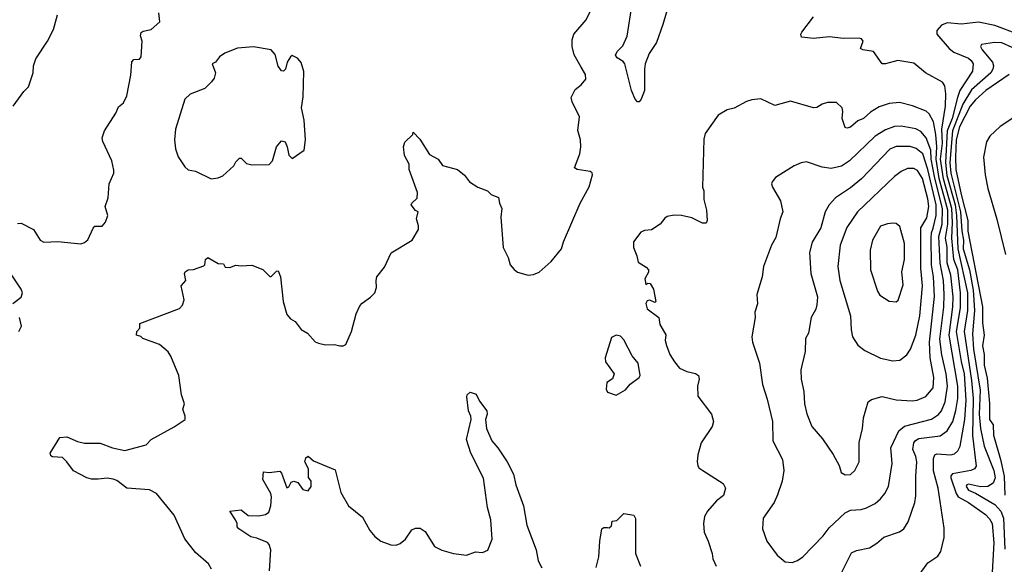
# Model space of a CAD drawing. Extents: x 1995161 to 2088924, y 769148 to 906007.
# Tile 313 of 335: x 2026968 to 2032559, y 899003 to 902097. Entities that reach past the tile are written whole.
import ezdxf

# ---------------------------------------------------------------- set-up
doc = ezdxf.new("R2010")
doc.units = 0

msp = doc.modelspace()

# ---------------------------------------------------------------- linework, layer by layer
at = {"layer": '0CON20XD'}
for points in [[(2030665, 902224.2), (2030620.3, 902069.7), (2030583.1, 901966.9), (2030542.8, 901905), (2030520, 901845), (2030514.7, 901815), (2030515.6, 901695), (2030496.5, 901645), (2030485, 901630.8), (2030475, 901630.8), (2030462.9, 901645), (2030441.4, 901695), (2030404.5, 901845), (2030395, 901858.2), (2030359.4, 901879.4), (2030350.9, 901895), (2030360.9, 901915), (2030392.9, 901947.1), (2030416.6, 902003.4), (2030445.4, 902185)], [(2027667.5, 900285), (2027655, 900297.5), (2027630, 900305), (2027632.5, 900325), (2027650, 900345), (2027650, 900370), (2027875, 900456.7), (2027891.2, 900475), (2027901.2, 900505), (2027884, 900585), (2027910, 900615), (2027903.3, 900655), (2027907.5, 900665), (2027923.6, 900676.4), (2027955, 900676.7), (2028012.3, 900697.7), (2028018.8, 900705), (2028022, 900735), (2028035, 900745.7), (2028095, 900712.5), (2028125, 900710), (2028135, 900690), (2028161.7, 900688.3), (2028195, 900702.5), (2028225, 900697.5), (2028285, 900702.5), (2028348.3, 900678.3), (2028388.3, 900638.3), (2028395, 900637.5), (2028425, 900667.5), (2028435, 900670), (2028448.9, 900635), (2028463.7, 900496.3), (2028485, 900422.5), (2028505, 900397.5), (2028531.7, 900381.7), (2028566.1, 900336.1), (2028602.5, 900315), (2028645, 900267.5), (2028665, 900258.8), (2028705, 900248.8), (2028755, 900252.5), (2028785, 900243.3), (2028805, 900243.3), (2028819.3, 900250.7), (2028851.2, 900325), (2028877.5, 900425), (2028898.8, 900471.2), (2028912.9, 900487.1), (2028960.5, 900519.5), (2028983.3, 900545), (2028993.3, 900575), (2028991.2, 900615), (2028996.2, 900635), (2029038.3, 900691.7), (2029077, 900773), (2029196.7, 900845), (2029232.5, 900905), (2029232.5, 900925), (2029220, 900965), (2029230, 901005), (2029215, 901012.5), (2029190, 901045), (2029193.8, 901055), (2029225, 901082.5), (2029225.7, 901115), (2029179.2, 901245), (2029178.8, 901275), (2029152.5, 901325), (2029147.5, 901375), (2029155, 901400), (2029200, 901445), (2029201.7, 901458.3), (2029238.8, 901418.8), (2029295, 901330), (2029343.9, 901303.9), (2029367.7, 901267.7), (2029453.8, 901245), (2029493.9, 901213.9), (2029522.5, 901175), (2029570, 901145), (2029623.6, 901123.6), (2029645, 901103.3), (2029685.9, 901085.9), (2029691.2, 901055), (2029706, 901025), (2029700, 900975), (2029712.7, 900802.7), (2029742, 900745), (2029752.9, 900705), (2029775, 900677.1), (2029795, 900662.9), (2029855, 900645.7), (2029885, 900648.6), (2029918.3, 900661.7), (2029986.3, 900723.7), (2030044.5, 900795.5), (2030055.8, 900835), (2030150.8, 901055), (2030202, 901148), (2030219.4, 901215), (2030217.4, 901227.4), (2030206.7, 901235), (2030132.5, 901245), (2030118.6, 901255), (2030149.1, 901335), (2030154.4, 901374.4), (2030152, 901415), (2030137.7, 901467.7), (2030145.8, 901545), (2030105, 901630), (2030100, 901655), (2030120.9, 901699.1), (2030155, 901726.2), (2030181.7, 901758.3), (2030180, 901785), (2030156.2, 901826.2), (2030116.2, 901896.2), (2030104.7, 901944.7), (2030105, 901982.5), (2030115, 902014.3), (2030183.6, 902096.4), (2030213.3, 902155)], [(2026930.8, 901605), (2026990.7, 901689.3), (2027017.5, 901715), (2027043.5, 901795), (2027046.7, 901835), (2027058.9, 901875), (2027125.6, 901975), (2027159.7, 902040.3), (2027181.4, 902125)], [(2026955, 900938.8), (2026975, 900941.2), (2027045, 900904), (2027084.7, 900844.7), (2027105, 900832.2), (2027185, 900835.7), (2027315, 900823.8), (2027335, 900830), (2027355, 900846.7), (2027385, 900913.3), (2027395, 900923.3), (2027435, 900923.8), (2027455, 900946.7), (2027468.8, 900985), (2027452, 901035), (2027470, 901085), (2027476, 901165), (2027502, 901225), (2027502.3, 901242.3), (2027490.8, 901295), (2027440, 901405), (2027436.2, 901425), (2027450, 901465), (2027514, 901565), (2027527.7, 901602.3), (2027556.2, 901625), (2027575.8, 901664.2), (2027597.7, 901782.3), (2027605, 901857.5), (2027615, 901870), (2027647.7, 901872.3), (2027656.7, 901885), (2027662.5, 901975), (2027653.8, 902005), (2027656.4, 902023.6), (2027668.8, 902031.2), (2027715, 902040), (2027762.5, 902085), (2027758, 902135)], [(2032071.7, 898938.3), (2032125, 899010.8), (2032180.9, 899049.1), (2032198.1, 899075), (2032216.7, 899155), (2032217.6, 899207.6), (2032183.6, 899435), (2032155.7, 899534.2), (2032156.7, 899603.3), (2032163.6, 899625), (2032175, 899630.9), (2032254.2, 899625.8), (2032275, 899631.3), (2032295, 899647.5), (2032308.6, 899675), (2032334.4, 899825.6), (2032341.2, 899935), (2032332.9, 900085), (2032316.4, 900155), (2032287.9, 900325), (2032310.7, 900460.7), (2032310.7, 900545), (2032294.9, 900675), (2032271.5, 900735), (2032260.2, 900855), (2032265.3, 900945), (2032261.5, 901025), (2032212.6, 901192.6), (2032197, 901305), (2032207, 901395), (2032203.6, 901475), (2032225.2, 901605), (2032227.3, 901675), (2032221.5, 901721.5), (2032208.3, 901741.7), (2032111.2, 901795), (2032045, 901850), (2031955, 901865.5), (2031885, 901845.8), (2031865, 901846.2), (2031816.2, 901916.2), (2031754.5, 901924.5), (2031742.3, 901932.3), (2031756.7, 901975), (2031747.1, 901987.1), (2031735, 901991.2), (2031645, 901989.2), (2031565, 901999.4), (2031475, 901989.5), (2031408, 901998), (2031404.2, 902014.2), (2031408.6, 902025), (2031475, 902112)], [(2032635.6, 902014.4), (2032505, 902064), (2032411.9, 902081.9), (2032315, 902071.8), (2032235, 902078.5), (2032202.5, 902065), (2032175.8, 902035), (2032175.8, 902015), (2032245, 901932.2), (2032272.2, 901912.2), (2032355, 901877.9), (2032370.9, 901865), (2032381.8, 901845), (2032377.3, 901805), (2032306.1, 901693.9), (2032293.8, 901655), (2032263.3, 901535), (2032233.5, 901465), (2032224.3, 901285), (2032231.9, 901211.9), (2032280.2, 901045), (2032288, 900985), (2032295.4, 900795), (2032349.1, 900545), (2032349.7, 900445), (2032330.4, 900325), (2032372.3, 900047.7), (2032381.2, 899945), (2032378.3, 899735), (2032398.8, 899561.2), (2032390, 899545), (2032368, 899535), (2032265, 899516.7), (2032254.8, 899505.3), (2032254.2, 899495), (2032284.4, 899405), (2032296.3, 899386.3), (2032354.5, 899355), (2032452.2, 899285), (2032475, 899261.5), (2032489.7, 899235), (2032499.6, 899125), (2032488.8, 898925)], [(2028055, 901192.5), (2028095, 901197.5), (2028120.7, 901209.3), (2028183, 901267), (2028195, 901290), (2028215, 901310), (2028225, 901310), (2028255, 901280), (2028285, 901272.5), (2028385, 901273.3), (2028402.5, 901295), (2028425, 901373.8), (2028455, 901408.8), (2028475, 901403.3), (2028487.1, 901375), (2028495, 901327.5), (2028515, 901307.5), (2028582.5, 901355), (2028591.2, 901415), (2028583.1, 901525), (2028568, 901595), (2028577.7, 901657.7), (2028581.7, 901801.7), (2028565, 901852.5), (2028545, 901878), (2028515, 901893.8), (2028505, 901886), (2028486.7, 901855), (2028477.5, 901815), (2028465, 901803.3), (2028455, 901806.2), (2028435, 901832), (2028418, 901898), (2028395, 901925.8), (2028295, 901941.9), (2028205, 901934.4), (2028133, 901907), (2028102.5, 901885), (2028080, 901855), (2028060, 901845), (2028080, 901795), (2028072, 901765), (2028056.3, 901743.7), (2028018, 901705), (2027935, 901674.2), (2027904.5, 901645.5), (2027851.4, 901475), (2027845.7, 901415), (2027852.4, 901362.4), (2027867, 901317), (2027905, 901260), (2027925, 901243.8), (2027966.4, 901236.4), (2028055, 901192.5)], [(2032661.7, 901911.7), (2032544.7, 901965.3), (2032502.3, 901967.7), (2032429.2, 901955), (2032423.4, 901945), (2032432.3, 901925), (2032491.4, 901855), (2032497.1, 901835), (2032494.3, 901815), (2032481.6, 901795), (2032372.7, 901697.3), (2032323.4, 901616.6), (2032264.2, 901465), (2032249.3, 901285), (2032254.9, 901225), (2032309.5, 901005), (2032316.8, 900896.8), (2032327.1, 900845), (2032326, 900795), (2032360.4, 900675), (2032381, 900561), (2032389.2, 900445), (2032378.2, 900311.8), (2032384.1, 900225), (2032422.5, 899992.5), (2032416, 899855), (2032424.1, 899775), (2032444.6, 899675), (2032499.7, 899535), (2032505.9, 899495), (2032495, 899463.9), (2032465, 899445.2), (2032423.8, 899443.8), (2032355, 899457.3), (2032345.9, 899454.1), (2032342.3, 899445), (2032355, 899424), (2032395, 899408), (2032505, 899343.4), (2032539.3, 899305), (2032553.8, 899265), (2032561.5, 899088.5)], [(2032586.5, 901785), (2032454, 901695), (2032395, 901641.4), (2032364.5, 901605), (2032305, 901487.5), (2032286.2, 901413.8), (2032281.3, 901315), (2032283.8, 901245), (2032313.7, 901103.7), (2032351.4, 900955), (2032352, 900895), (2032434.4, 900465), (2032434.5, 900375), (2032444.8, 900305), (2032434.8, 900244.8), (2032444, 900195), (2032445, 900133.8), (2032460.5, 900060.5), (2032473.7, 899916.3), (2032474.8, 899825), (2032494.6, 899795), (2032496.8, 899736.8), (2032537.5, 899597.5), (2032557, 899503), (2032561.5, 899395)], [(2031621.1, 898928.9), (2031691.7, 899068.3), (2031719.3, 899080.7), (2031792.6, 899097.4), (2031835, 899122.9), (2031875, 899156.9), (2031963, 899187), (2031988, 899205), (2032012.2, 899245), (2032050, 899355), (2032057.1, 899392.9), (2032056, 899504), (2032062.5, 899585), (2032057.1, 899615), (2032040, 899655), (2032045, 899692.1), (2032055, 899706.5), (2032073, 899717), (2032195, 899733.5), (2032235, 899761.2), (2032265.7, 899814.3), (2032283.1, 899876.9), (2032295.1, 899944.9), (2032294.4, 900015), (2032245.1, 900305.1), (2032266.1, 900465), (2032268, 900522), (2032255.9, 900645.9), (2032234.7, 900715), (2032233.8, 900805), (2032225.6, 900855), (2032237.8, 900935), (2032237.2, 901015), (2032188.4, 901195), (2032172.1, 901305), (2032174.9, 901375.1), (2032169.8, 901445), (2032156.3, 901516.3), (2032132.2, 901562.2), (2032115, 901576.5), (2032037.7, 901607.7), (2031963.8, 901626.2), (2031905, 901620), (2031848.3, 901601.7), (2031798.1, 901571.9), (2031758.6, 901535), (2031727.4, 901522.6), (2031685, 901485.8), (2031665, 901480.8), (2031654.3, 901485), (2031638.6, 901535), (2031642.5, 901575), (2031637.5, 901595), (2031605, 901626.2), (2031554.5, 901625.5), (2031525, 901616.9), (2031495, 901597.5), (2031475, 901595.8), (2031345, 901634.3), (2031255, 901609.2), (2031176.5, 901646.5), (2031125, 901640.4), (2031095, 901631.8), (2031025.4, 901594.6), (2030985.4, 901584.6), (2030933.8, 901555), (2030860, 901450), (2030852.9, 901417.1), (2030844.2, 901145), (2030852.9, 901125), (2030853.1, 901075), (2030867.1, 901015), (2030871.2, 900955), (2030865, 900940), (2030845, 900941.2), (2030785, 900970.6), (2030725, 900984.3), (2030684.4, 900985.6), (2030645, 900978.8), (2030630.5, 900969.5), (2030603.8, 900935), (2030555, 900903.3), (2030515, 900898.8), (2030495, 900890), (2030452.5, 900835), (2030452.5, 900802.5), (2030472.5, 900755), (2030479.3, 900719.3), (2030525, 900690), (2030537.5, 900675), (2030537.5, 900662.5), (2030517.5, 900625), (2030523, 900593), (2030535, 900600), (2030548.3, 900598.3), (2030567.5, 900565), (2030580, 900495), (2030575, 900490), (2030545, 900502.5), (2030530.7, 900499.3), (2030523.8, 900485), (2030530, 900455), (2030597.5, 900405), (2030602.5, 900365), (2030636.1, 900306.1), (2030633.8, 900275), (2030641.2, 900245), (2030660, 900195), (2030685, 900152.5), (2030715, 900117.5), (2030755, 900097.5), (2030805, 900087.5), (2030822.5, 900075), (2030826.2, 900055), (2030816, 900015), (2030818.3, 899958.3), (2030895.8, 899855), (2030908, 899815), (2030900, 899785), (2030837.7, 899692.3), (2030818.8, 899625), (2030814, 899585), (2030818, 899565), (2030825, 899551.2), (2030846.2, 899535), (2030961.3, 899461.3), (2030975.6, 899435), (2030965, 899394), (2030925, 899364.3), (2030872.9, 899305), (2030855.8, 899275), (2030850, 899235), (2030854, 899185), (2030876.2, 899135), (2030900, 899065), (2030904, 899035), (2030923, 898993)], [(2032625, 901549.1), (2032535, 901489.2), (2032476, 901435), (2032457, 901403), (2032440.9, 901315), (2032449.7, 901215), (2032465, 901138), (2032516.7, 900963.3), (2032565, 900762.5)], [(2031355, 899013.5), (2031385, 899024.4), (2031414.3, 899045), (2031530.6, 899165), (2031565, 899210.6), (2031655, 899295.5), (2031685, 899310.5), (2031745, 899314.5), (2031776.5, 899323.5), (2031825, 899348.5), (2031855.9, 899374.1), (2031880.5, 899405), (2031900.5, 899445), (2031921.5, 899575), (2031914.6, 899665), (2031959.1, 899760.9), (2031992.4, 899787.6), (2032145, 899827.8), (2032185, 899854.7), (2032201.9, 899875), (2032223.6, 899926.4), (2032236.1, 900015), (2032228.8, 900085), (2032203.3, 900193.3), (2032192.4, 900282.4), (2032215, 900463.8), (2032218, 900535), (2032213.6, 900615), (2032193.6, 900713.6), (2032187.1, 900865), (2032205, 900934.3), (2032207.4, 901022.6), (2032161.7, 901205), (2032143.5, 901305), (2032141.4, 901355), (2032115, 901424.6), (2032085, 901460.7), (2032056.4, 901476.4), (2031972.6, 901492.6), (2031935, 901490.7), (2031885, 901470), (2031825.6, 901434.4), (2031680.5, 901295), (2031635, 901264.1), (2031575, 901251.8), (2031525, 901258.5), (2031435, 901290), (2031405.9, 901284.1), (2031365, 901266), (2031259.5, 901200.5), (2031240, 901175), (2031236.7, 901165), (2031243.3, 901145), (2031287.3, 901067.3), (2031300.8, 901005), (2031285.7, 900965), (2031261.3, 900858.7), (2031236, 900815), (2031192, 900695), (2031184.2, 900635.8), (2031154.3, 900535), (2031157.3, 900482.7), (2031141.2, 900435), (2031143.3, 900405), (2031125.7, 900295), (2031129.4, 900265), (2031169.4, 900145), (2031185.7, 900025), (2031211.5, 899941.5), (2031243.1, 899815), (2031244.3, 899705), (2031298.3, 899598.3), (2031306.7, 899535), (2031298.1, 899475), (2031271.7, 899398.3), (2031252.5, 899355), (2031189.4, 899265), (2031185.6, 899205), (2031210, 899135), (2031268.1, 899055), (2031315, 899017.5), (2031355, 899013.5)], [(2031655, 899511.9), (2031685, 899513.5), (2031710, 899535), (2031734.2, 899585), (2031734.2, 899695), (2031752.9, 899775), (2031758.6, 899835), (2031786.2, 899925), (2031805, 899940), (2031865, 899956.7), (2031945, 899937.1), (2032035, 899931.6), (2032064.7, 899935.3), (2032113.1, 899956.9), (2032155.3, 900005), (2032158.3, 900065), (2032137.9, 900175), (2032133.1, 900265), (2032162, 900525), (2032157.5, 900635), (2032146.1, 900705), (2032143, 900855), (2032144.6, 900885), (2032155, 900911.9), (2032172.5, 900985), (2032171.8, 901045), (2032125, 901245.4), (2032096.7, 901335), (2032058.2, 901365), (2032025, 901376.2), (2031945.3, 901375.3), (2031909.5, 901360.5), (2031747.6, 901192.4), (2031685, 901141.1), (2031600.6, 901085), (2031564.7, 901045.3), (2031541.1, 901005), (2031516.1, 900915), (2031467.7, 900832.3), (2031451.8, 900775), (2031460, 900655), (2031497.9, 900522.1), (2031493.4, 900476.6), (2031487.8, 900452.2), (2031461.4, 900405), (2031446.9, 900315), (2031430, 900285), (2031427.7, 900212.3), (2031403.2, 900106.8), (2031405.6, 900055), (2031420.6, 899985), (2031423.5, 899915), (2031437, 899857), (2031466.6, 899786.6), (2031526.3, 899716.3), (2031587.6, 899627.6), (2031621.2, 899565), (2031632, 899525), (2031655, 899511.9)], [(2031925, 900158.1), (2031965, 900163.3), (2032005, 900192.5), (2032026.4, 900225), (2032056.8, 900305), (2032078.1, 900415), (2032094, 900585), (2032085.5, 900685), (2032084.4, 900915), (2032118.1, 900971.9), (2032130.1, 901035), (2032125, 901078.9), (2032093.8, 901195), (2032065, 901240), (2032045, 901251.8), (2032008.7, 901251.3), (2031973.1, 901235), (2031934.8, 901205.2), (2031724.4, 901005), (2031664.7, 900915.3), (2031626.2, 900815), (2031613.1, 900695), (2031625.3, 900615.3), (2031684.5, 900415), (2031688.5, 900335), (2031697.1, 900295), (2031727.3, 900247.3), (2031767.4, 900217.4), (2031855, 900174.4), (2031925, 900158.1)], [(2031945, 900493.3), (2031955.9, 900504.1), (2031985, 900590), (2031977.5, 900665), (2031991.5, 900735), (2031991.2, 900825), (2031965, 900921.2), (2031945, 900938), (2031925, 900940), (2031895, 900936.9), (2031855, 900922.9), (2031809.5, 900845), (2031797.9, 900787.9), (2031798, 900675), (2031838.8, 900555), (2031852.7, 900532.7), (2031905, 900497.5), (2031945, 900493.3)], [(2026928.6, 900485), (2026975, 900520.6), (2026982.5, 900545), (2026975.7, 900565), (2026922, 900645)], [(2026962.5, 900325), (2026978, 900355), (2026965.6, 900405.6)], [(2030355, 899963.3), (2030406.7, 899995), (2030435, 900026.7), (2030485.7, 900064.3), (2030490, 900075), (2030480, 900145), (2030445, 900186.7), (2030397.3, 900277.3), (2030378.3, 900298.3), (2030355, 900303.8), (2030328.3, 900291.7), (2030292, 900175), (2030295, 900152.5), (2030343.3, 900085), (2030333, 900057), (2030302.5, 900035), (2030298.3, 899998.3), (2030305, 899980), (2030355, 899963.3)], [(2028057.5, 898975), (2028039.2, 899005), (2027965, 899069.2), (2027905, 899148), (2027845, 899281.4), (2027745.3, 899405.3), (2027705.3, 899425.3), (2027575.5, 899435.5), (2027518.7, 899478.7), (2027497.4, 899487.4), (2027465, 899491.8), (2027412.9, 899487.1), (2027375, 899486.9), (2027348, 899495), (2027273.6, 899533.6), (2027235.5, 899585.5), (2027209.7, 899609.7), (2027154.4, 899614.4), (2027145, 899620), (2027141.2, 899635), (2027195.9, 899724.1), (2027235, 899726.7), (2027295, 899700.4), (2027335, 899691.1), (2027425, 899690.4), (2027494.1, 899664.1), (2027565, 899650), (2027685, 899682.5), (2027715, 899711.2), (2027845, 899783.3), (2027906.7, 899825), (2027906.7, 899845), (2027893.3, 899885), (2027903.3, 899915), (2027885.8, 899965.8), (2027871.2, 900075), (2027826, 900185), (2027809.7, 900209.7), (2027761.1, 900251.1), (2027667.5, 900285)], [(2028386.7, 898966.7), (2028392.9, 899085), (2028385, 899116.2), (2028375, 899126), (2028315, 899151.2), (2028279.3, 899159.3), (2028212.5, 899205), (2028203.3, 899215), (2028202.5, 899235), (2028192.5, 899255), (2028160, 899305), (2028225, 899313.3), (2028265, 899281.2), (2028325, 899278.8), (2028364.1, 899285.9), (2028381.7, 899298.3), (2028394.4, 899335), (2028396.8, 899386.8), (2028393.1, 899405), (2028348.9, 899485), (2028352.5, 899527.5), (2028385, 899523.8), (2028445, 899532.5), (2028455, 899520), (2028485, 899437.5), (2028495, 899442.5), (2028510, 899470), (2028525, 899476.2), (2028547.1, 899467.1), (2028575, 899427.5), (2028605, 899420), (2028622.5, 899445), (2028622.5, 899475), (2028607, 899497), (2028607.5, 899545), (2028587.5, 899585), (2028593, 899607), (2028605, 899617.5), (2028635, 899590), (2028758.8, 899538.8), (2028790.7, 899410.7), (2028834, 899335), (2028915, 899270.8), (2028955, 899196), (2028985, 899161.4), (2029018.8, 899135), (2029075, 899114.3), (2029105, 899112.5), (2029128.3, 899121.7), (2029158, 899145), (2029195, 899198.8), (2029215, 899208), (2029242.3, 899207.7), (2029269.1, 899189.1), (2029323.4, 899103.4), (2029365, 899082.5), (2029430, 899065), (2029505, 899054.2), (2029555, 899073.8), (2029595, 899070), (2029625.8, 899084.2), (2029650.8, 899145), (2029643.3, 899255), (2029623.5, 899325), (2029601.7, 899491.7), (2029529.4, 899635), (2029505, 899712.5), (2029532, 899825), (2029530, 899845), (2029515.7, 899875), (2029505.8, 899955), (2029508, 899965), (2029525, 899980), (2029559.3, 899969.3), (2029579.5, 899929.5), (2029620, 899875), (2029622.5, 899855), (2029612, 899825), (2029618, 899775), (2029648.8, 899705), (2029683.3, 899665), (2029736.2, 899585), (2029770.8, 899515), (2029784.6, 899454.6), (2029827.9, 899335), (2029847.1, 899225), (2029900.7, 899085), (2029912.6, 899022.6), (2029932.6, 898982.6)], [(2030242, 898985), (2030256.2, 899045), (2030261.2, 899135), (2030272.5, 899205), (2030285, 899212.5), (2030305, 899212.5), (2030315, 899210), (2030328.3, 899221.7), (2030331.7, 899248.3), (2030358.3, 899251.7), (2030398.3, 899291.7), (2030455, 899282.5), (2030463.6, 899263.6), (2030464.4, 899065), (2030492.6, 898992.6)]]:
    msp.add_lwpolyline(points, dxfattribs=at)

doc.saveas('drawing.dxf')
